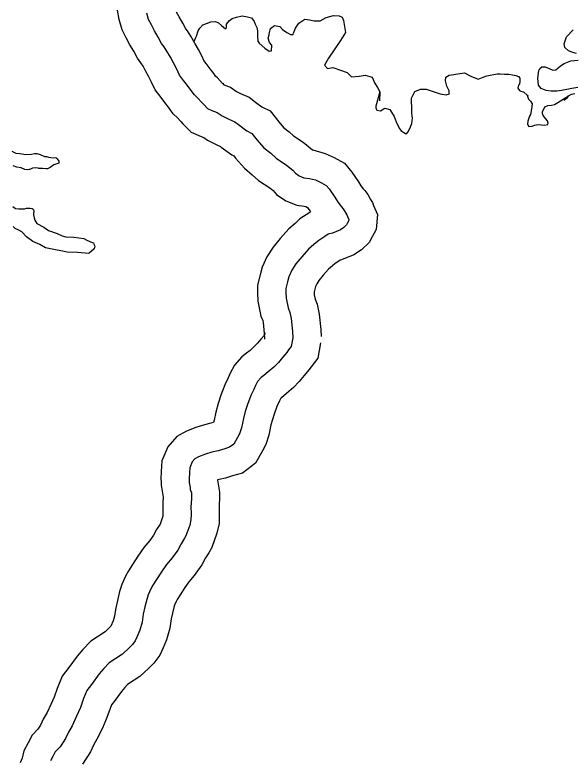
# Model space of a CAD drawing. Extents: x -83719 to 153526, y -11835 to 11446.
# Drawn here: x -3610 to -3511.3, y -2920.9 to -2789.3 of the extents above; entities that cross this region are included whole.
import ezdxf

# ---------------------------------------------------------------- set-up
doc = ezdxf.new("R2010")
doc.units = 0
for name, color, linetype in [('Level 10', 7, 'Continuous'), ('Level 59', 7, 'Continuous'), ('Level 9', 7, 'Continuous')]:
    doc.layers.add(name, color=color, linetype=linetype)

msp = doc.modelspace()

# ---------------------------------------------------------------- linework, layer by layer
at = {"layer": 'Level 10'}
for points in [[(-3580.7, -2808.12), (-3581.29, -2807.47), (-3582.02, -2806.8), (-3582.88, -2805.63), (-3583.52, -2804.78), (-3584.18, -2803.88), (-3585.19, -2802.56), (-3585.84, -2801.17), (-3586.41, -2800.13), (-3586.9, -2799.19), (-3587.37, -2798.38), (-3587.76, -2797.8), (-3588.36, -2796.94), (-3589.01, -2795.69), (-3589.69, -2794.59), (-3590.35, -2793.32), (-3591.03, -2791.96), (-3591.6, -2790.11), (-3591.87, -2788.47)], [(-3573.28, -2801.42), (-3574.19, -2800.41), (-3574.54, -2800.1), (-3574.84, -2799.68), (-3575.49, -2798.81), (-3576.19, -2797.86), (-3576.6, -2797.33), (-3576.92, -2796.65), (-3577.58, -2795.44), (-3578.12, -2794.39), (-3578.88, -2793.08), (-3579.52, -2792.14), (-3579.79, -2791.74), (-3580.31, -2790.74), (-3581, -2789.64), (-3581.43, -2788.79)], [(-3573.32, -2801.37), (-3573.08, -2801.64), (-3571.9, -2802.09), (-3570.81, -2802.86), (-3570.12, -2803.2), (-3568.6, -2803.84), (-3567.47, -2804.71), (-3566.37, -2805.54), (-3564.87, -2806.29), (-3563.35, -2808.21), (-3562.49, -2809.18), (-3561.54, -2809.95), (-3560.75, -2810.66), (-3559.03, -2811.82), (-3557.37, -2813.14), (-3557.34, -2813.18), (-3555.17, -2813.78), (-3553.57, -2814.5), (-3551.7, -2815.52), (-3550.43, -2817.08), (-3549.24, -2818.83), (-3548.83, -2819.52), (-3548.43, -2820.05), (-3548.14, -2820.38), (-3547.58, -2821.08), (-3547.12, -2821.92), (-3546.79, -2822.5), (-3546.6, -2822.99), (-3545.86, -2824.62), (-3546.12, -2827.22), (-3546.82, -2828.57), (-3547.35, -2829.53), (-3548.7, -2830.82), (-3550.1, -2831.72), (-3552.23, -2832.62), (-3552.48, -2832.68), (-3553.46, -2833.32), (-3553.85, -2833.68), (-3554.57, -2834.28), (-3555.48, -2835.32), (-3556.27, -2836.29), (-3556.62, -2836.84), (-3556.84, -2837.32), (-3556.98, -2837.82), (-3557.09, -2838.26), (-3557.09, -2838.34), (-3557.08, -2838.83), (-3556.92, -2839.59), (-3556.57, -2840.44), (-3556.21, -2842.23), (-3555.94, -2844.92), (-3555.88, -2846.2)], [(-3580.67, -2808.16), (-3580.31, -2808.55), (-3578.84, -2810.05), (-3577.09, -2810.81), (-3576.63, -2810.99), (-3575.97, -2811.46), (-3574.3, -2812.29), (-3573.67, -2812.55), (-3573.52, -2812.67), (-3571.66, -2814.07), (-3571.33, -2814.23), (-3571.02, -2814.62), (-3569.44, -2816.43), (-3568.03, -2817.56), (-3566.92, -2818.56), (-3564.94, -2819.89), (-3564.37, -2820.35), (-3563.77, -2821.06), (-3562.08, -2822.2), (-3560.16, -2822.97), (-3558.88, -2823.13), (-3558.58, -2823.21), (-3558.26, -2823.36), (-3557.72, -2824.14), (-3558.03, -2824.37), (-3558.97, -2824.97), (-3559.6, -2825.38), (-3560.46, -2826.17), (-3561.59, -2827.12), (-3563.12, -2828.86), (-3564.36, -2830.39), (-3565.45, -2832.07), (-3566.27, -2833.93), (-3566.64, -2835.25), (-3567.1, -2837.09), (-3567.09, -2838.47), (-3567.07, -2839.93), (-3566.51, -2842.56), (-3566.18, -2843.37), (-3566.11, -2843.72), (-3565.92, -2845.63), (-3565.87, -2846.62)], [(-3565.8, -2845.52), (-3565.87, -2845.89), (-3565.88, -2845.91), (-3566.5, -2846.66), (-3567.12, -2847.38), (-3567.68, -2847.95), (-3568.44, -2848.63), (-3569.04, -2849.12), (-3569.88, -2849.75), (-3571.2, -2851.25), (-3571.97, -2852.64), (-3572.33, -2853.47), (-3572.91, -2854.71), (-3573.58, -2856.53), (-3574.09, -2858), (-3574.48, -2859.56), (-3574.79, -2860.99), (-3574.92, -2861.4), (-3575.35, -2861.53), (-3576.47, -2861.78), (-3578, -2862.25), (-3579.67, -2862.94), (-3581.41, -2863.84), (-3582.95, -2865.67), (-3584.05, -2868.18), (-3584.17, -2870.04), (-3584.19, -2871.34), (-3584.18, -2871.85), (-3584.17, -2872.46), (-3583.81, -2874.61), (-3583.85, -2875.48), (-3583.89, -2876.06), (-3583.87, -2877.6), (-3583.88, -2877.96), (-3583.92, -2878.12), (-3584.35, -2879.34), (-3584.97, -2880.31), (-3585.49, -2881.3), (-3586.18, -2882.26), (-3587.21, -2883.47), (-3588.28, -2885.05), (-3589.22, -2886.49), (-3589.93, -2887.64), (-3590.46, -2888.59), (-3591.09, -2890.04), (-3591.52, -2891.27), (-3591.91, -2892.84), (-3592.25, -2894.43), (-3592.41, -2895.61), (-3592.67, -2896.45), (-3593.05, -2897.41), (-3593.06, -2897.42), (-3593.3, -2897.67), (-3594.09, -2898.4), (-3596.61, -2900.07), (-3597.99, -2901.54), (-3599.01, -2902.72), (-3600.47, -2904.71), (-3601.67, -2906.25), (-3602.56, -2908.45), (-3603.09, -2909.94), (-3603.66, -2911.27), (-3604.33, -2912.67), (-3605.02, -2913.83), (-3605.5, -2914.9), (-3605.96, -2915.62), (-3606.98, -2916.67), (-3607.7, -2918.02), (-3608.43, -2919.47), (-3608.75, -2920.76), (-3609.09, -2921.56)], [(-3555.96, -2847.31), (-3556.45, -2850.02), (-3557.62, -2851.56), (-3558.01, -2852.09), (-3558.85, -2853.1), (-3559.74, -2854.13), (-3560.76, -2855.18), (-3561.98, -2856.27), (-3562.89, -2857.01), (-3563, -2857.08), (-3563.21, -2857.58), (-3563.67, -2858.56), (-3564.16, -2859.89), (-3564.49, -2860.84), (-3564.74, -2861.82), (-3565.12, -2863.61), (-3565.66, -2865.25), (-3566.21, -2866.38), (-3567.45, -2868.56), (-3569.77, -2870.32), (-3571.51, -2870.82), (-3572.8, -2871.21), (-3573.88, -2871.45), (-3574.18, -2871.54), (-3574.18, -2871.57), (-3573.82, -2873.73), (-3573.81, -2874.73), (-3573.87, -2876.03), (-3573.89, -2876.31), (-3573.87, -2877.64), (-3573.9, -2879.23), (-3574.31, -2880.94), (-3575.22, -2883.52), (-3575.73, -2884.42), (-3576.31, -2885.34), (-3576.96, -2886.57), (-3578.31, -2888.45), (-3579.24, -2889.54), (-3579.95, -2890.58), (-3580.78, -2891.85), (-3581.31, -2892.71), (-3581.5, -2893.04), (-3581.77, -2893.67), (-3581.92, -2894.12), (-3582.17, -2895.11), (-3582.39, -2896.13), (-3582.6, -2897.75), (-3583.24, -2899.8), (-3583.82, -2901.26), (-3584.39, -2902.56), (-3585.43, -2903.93), (-3586.33, -2904.85), (-3587.91, -2906.29), (-3590.1, -2907.75), (-3590.57, -2908.25), (-3591.18, -2908.96), (-3592.49, -2910.75), (-3592.93, -2911.3), (-3593.2, -2911.99), (-3593.77, -2913.59), (-3594.56, -2915.42), (-3595.51, -2917.38), (-3596.13, -2918.44), (-3596.68, -2919.66), (-3598.06, -2921.84)]]:
    msp.add_lwpolyline(points, dxfattribs=at)
at = {"layer": 'Level 59'}
for points in [[(-3576.99, -2804.77), (-3577.74, -2803.94), (-3578.28, -2803.45), (-3578.86, -2802.66), (-3579.5, -2801.8), (-3580.18, -2800.87), (-3580.9, -2799.94), (-3581.38, -2798.91), (-3582, -2797.79), (-3582.51, -2796.79), (-3583.13, -2795.73), (-3583.64, -2794.97), (-3584.08, -2794.34), (-3584.66, -2793.21), (-3585.34, -2792.12), (-3585.89, -2791.06), (-3586.37, -2790.1), (-3586.72, -2788.96)], [(-3576.99, -2804.77), (-3576.69, -2805.1), (-3575.94, -2805.86), (-3575.2, -2806.18), (-3574.26, -2806.54), (-3573.39, -2807.16), (-3572.21, -2807.74), (-3571.14, -2808.2), (-3570.5, -2808.69), (-3569.01, -2809.8), (-3568.1, -2810.26), (-3567.19, -2811.42), (-3565.97, -2812.8), (-3564.78, -2813.76), (-3563.84, -2814.61), (-3561.98, -2815.86), (-3560.87, -2816.74), (-3560.39, -2817.31), (-3559.72, -2817.76), (-3558.91, -2818.09), (-3557.91, -2818.21), (-3556.87, -2818.49), (-3555.8, -2818.98), (-3554.96, -2819.44), (-3554.45, -2820.06), (-3553.46, -2821.52), (-3552.98, -2822.32), (-3552.33, -2823.18), (-3551.99, -2823.57), (-3551.76, -2823.87), (-3551.48, -2824.37), (-3551.31, -2824.67), (-3551.21, -2824.93), (-3550.97, -2825.46), (-3551, -2825.76), (-3551.23, -2826.2), (-3551.36, -2826.44), (-3551.82, -2826.88), (-3552.45, -2827.29), (-3553.84, -2827.87), (-3554.64, -2828.08), (-3555.2, -2828.49), (-3556.26, -2829.18), (-3556.53, -2829.35), (-3557.16, -2829.92), (-3558.08, -2830.7), (-3559.3, -2832.09), (-3560.32, -2833.34), (-3561.04, -2834.45), (-3561.56, -2835.63), (-3561.81, -2836.53), (-3562.1, -2837.67), (-3562.09, -2838.41), (-3562.07, -2839.38), (-3561.72, -2841.08), (-3561.37, -2841.91), (-3561.16, -2842.97), (-3560.93, -2845.28), (-3560.88, -2846.41)], [(-3560.88, -2846.41), (-3561.16, -2847.95), (-3561.62, -2848.56), (-3561.95, -2849), (-3562.67, -2849.88), (-3563.43, -2850.75), (-3564.22, -2851.57), (-3565.21, -2852.45), (-3565.97, -2853.06), (-3566.46, -2853.43), (-3567.09, -2854.15), (-3567.48, -2854.85), (-3567.77, -2855.52), (-3568.29, -2856.63), (-3568.87, -2858.21), (-3569.29, -2859.42), (-3569.61, -2860.69), (-3569.95, -2862.3), (-3570.31, -2863.38), (-3570.63, -2864.05), (-3571.29, -2865.19), (-3572.05, -2865.77), (-3572.91, -2866.02), (-3574.08, -2866.37), (-3575.18, -2866.62), (-3576.31, -2866.97), (-3577.57, -2867.48), (-3578.23, -2867.83), (-3578.66, -2868.33), (-3579.11, -2869.38), (-3579.17, -2870.24), (-3579.19, -2871.35), (-3579.18, -2871.78), (-3579.18, -2872.02), (-3579.03, -2872.88), (-3579.03, -2873.25), (-3578.82, -2873.85), (-3578.81, -2874.65), (-3578.86, -2875.75), (-3578.89, -2876.19), (-3578.87, -2877.62), (-3578.89, -2878.59), (-3579.11, -2879.53), (-3579.79, -2881.44), (-3580.02, -2881.85), (-3580.64, -2882.83), (-3581.23, -2883.94), (-3582.24, -2885.35), (-3583.23, -2886.5), (-3584.11, -2887.82), (-3585, -2889.17), (-3585.62, -2890.18), (-3585.98, -2890.82), (-3586.43, -2891.86), (-3586.72, -2892.7), (-3587.04, -2893.97), (-3587.32, -2895.28), (-3587.5, -2896.68), (-3587.95, -2898.13), (-3588.44, -2899.34), (-3588.73, -2900.01), (-3589.22, -2900.65), (-3589.82, -2901.26), (-3591, -2902.34), (-3593.35, -2903.91), (-3594.28, -2904.89), (-3595.1, -2905.84), (-3596.48, -2907.73), (-3597.3, -2908.78), (-3597.88, -2910.22), (-3598.43, -2911.77), (-3599.11, -2913.34), (-3599.92, -2915.03), (-3600.57, -2916.14), (-3601.09, -2917.28), (-3602.01, -2918.73), (-3602.9, -2919.64), (-3603.26, -2920.32), (-3603.71, -2921.22)]]:
    msp.add_lwpolyline(points, dxfattribs=at)
at = {"layer": 'Level 9'}
for points in [[(-3578.3, -2793.97), (-3578.1, -2793.43), (-3577.9, -2793.06), (-3577.63, -2792.1), (-3577.29, -2791.66), (-3576.79, -2791.03), (-3576.16, -2790.8), (-3575.35, -2790.5), (-3574.55, -2790.47), (-3574.02, -2790.71), (-3573.49, -2791.18), (-3572.79, -2791.78), (-3572.59, -2791.58), (-3572.59, -2790.95), (-3572.05, -2790.28), (-3571.59, -2789.95), (-3570.82, -2789.72), (-3569.85, -2789.46), (-3568.88, -2789.63), (-3568.18, -2789.83), (-3567.72, -2790.47), (-3567.52, -2790.91), (-3567.22, -2791.54), (-3567.09, -2792.11), (-3567.09, -2792.44), (-3567.1, -2793.05), (-3567.03, -2793.92), (-3566.8, -2794.32), (-3565.8, -2795.19), (-3565.07, -2795.7), (-3564.64, -2795.63), (-3564.57, -2794.63), (-3565, -2794.19), (-3565.2, -2793.42), (-3565.06, -2792.82), (-3564.99, -2792.39), (-3564.79, -2791.69), (-3564.12, -2791.15), (-3563.19, -2791.36), (-3562.72, -2791.86), (-3561.93, -2792.4), (-3561.26, -2792.77), (-3560.83, -2792.74), (-3560.73, -2792.54), (-3560.42, -2791.61), (-3559.82, -2790.74), (-3558.72, -2790.04), (-3557.92, -2790.18), (-3557.08, -2790.32), (-3556.02, -2790.32), (-3554.98, -2789.73), (-3553.68, -2789.4), (-3552.65, -2789.44), (-3552.15, -2789.7), (-3551.88, -2790.27), (-3551.52, -2792.41), (-3552.43, -2793.85), (-3553.57, -2795.48), (-3554.54, -2796.95), (-3555.28, -2798.18), (-3554.75, -2798.75), (-3553.78, -2798.59), (-3552.45, -2799.09), (-3551.25, -2799.47), (-3550.48, -2800.24), (-3549.12, -2800.15), (-3548.05, -2799.95), (-3546.82, -2800.29), (-3546.65, -2800.69), (-3546.42, -2801.29), (-3545.89, -2802.16), (-3545.49, -2802.9), (-3545.53, -2804.47)], [(-3510.69, -2796.11), (-3511.36, -2795.94), (-3512.09, -2795.63), (-3512.72, -2795.06), (-3512.89, -2794.39), (-3512.45, -2793.19), (-3511.25, -2791.96)], [(-3510.42, -2802.16), (-3511.52, -2802.32), (-3512.38, -2802.48), (-3513.32, -2802.68), (-3514.15, -2802.78), (-3515.15, -2802.77), (-3516.05, -2802.67), (-3516.92, -2802.3), (-3517.42, -2801.73), (-3517.51, -2800.49), (-3517.37, -2799.15), (-3517.14, -2798.79), (-3516.8, -2798.49), (-3516.2, -2798.46), (-3515.54, -2798.79), (-3514.87, -2799.06), (-3514.31, -2799.03), (-3513.54, -2798.33), (-3512.87, -2797.87), (-3511.67, -2797.44), (-3510.36, -2797.31)], [(-3539.9, -2804.03), (-3539.29, -2802.83), (-3538.29, -2802.4), (-3537.26, -2802.44), (-3536.19, -2802.78), (-3534.79, -2803.28), (-3533.73, -2803.42), (-3533.16, -2803.26), (-3533.19, -2803.16), (-3533.22, -2802.72), (-3533.62, -2801.92), (-3533.88, -2800.98), (-3533.78, -2800.28), (-3533.21, -2799.98), (-3532.41, -2799.85), (-3531.68, -2799.69), (-3530.48, -2799.53), (-3529.38, -2800.13), (-3528.08, -2800.64), (-3527.18, -2800.31), (-3526.55, -2800.05), (-3524.74, -2799.69), (-3524.18, -2799.72), (-3523.41, -2799.76), (-3522.68, -2799.8), (-3522.01, -2799.9), (-3521.41, -2800), (-3520.94, -2800.17), (-3520.71, -2800.47), (-3520.71, -2801.01), (-3520.75, -2801.54), (-3520.92, -2801.74), (-3521.05, -2802.24), (-3520.79, -2802.68), (-3520.55, -2802.78), (-3520.05, -2802.92), (-3519.42, -2803.49), (-3519.29, -2803.69)], [(-3545.49, -2802.9), (-3546.16, -2805.42), (-3546.18, -2805.75), (-3546.15, -2805.89), (-3545.98, -2806.15), (-3545.38, -2806.28), (-3544.61, -2805.8), (-3543.68, -2806.05), (-3542.96, -2807.28), (-3542.58, -2808.21), (-3542.03, -2809.34), (-3541.69, -2809.8), (-3540.91, -2810.26), (-3540.71, -2810.26), (-3540.52, -2810.02), (-3540.16, -2809.41), (-3539.8, -2808.51), (-3539.71, -2807.54), (-3539.75, -2807.14), (-3539.79, -2806.7), (-3539.8, -2806.23), (-3539.9, -2804.03)], [(-3519.42, -2803.49), (-3519.15, -2804.22), (-3518.81, -2804.58), (-3518.5, -2805.01), (-3518.63, -2805.91), (-3518.81, -2806.89), (-3518.98, -2807.22), (-3519.3, -2808.06), (-3519.36, -2808.63), (-3519.09, -2809.06), (-3518.55, -2808.95), (-3518.09, -2808.78), (-3517.39, -2808.67), (-3516.89, -2808.73), (-3516.38, -2808.82), (-3515.78, -2808.65), (-3515.72, -2808.45), (-3515.83, -2808.05), (-3516.17, -2807.62), (-3516.37, -2807.39), (-3516.57, -2807.06), (-3516.71, -2806.72), (-3516.72, -2806.46), (-3516.26, -2805.55), (-3515.73, -2805.34), (-3515.13, -2805.27), (-3514.59, -2805.16), (-3513.96, -2804.78), (-3513.53, -2804.51), (-3512.09, -2803.59)], [(-3512.92, -2804.39), (-3512.29, -2803.89), (-3512.09, -2803.59), (-3511.55, -2803.32), (-3510.95, -2803.19)], [(-3610.55, -2813.37), (-3609.88, -2813.73), (-3609.14, -2813.82), (-3608.1, -2813.98), (-3607.1, -2813.93), (-3606.57, -2813.82), (-3606.17, -2813.78), (-3605.56, -2813.98), (-3604.79, -2814.33), (-3604.42, -2814.36), (-3604.09, -2814.46), (-3603.25, -2814.55), (-3602.78, -2814.54), (-3602.55, -2814.74), (-3602.24, -2815.17), (-3602.27, -2815.5), (-3603.13, -2815.81), (-3603.8, -2816.26), (-3604.29, -2816.53), (-3604.53, -2816.53), (-3605.13, -2816.47), (-3605.8, -2816.45), (-3605.9, -2816.42), (-3606.37, -2816.36), (-3606.93, -2816.43), (-3607.3, -2816.57), (-3607.43, -2816.61), (-3607.5, -2816.64), (-3607.8, -2816.68), (-3608.3, -2816.62), (-3608.94, -2816.36), (-3609.71, -2816.24), (-3610.35, -2815.98)], [(-3610.39, -2823.16), (-3609.91, -2823.52), (-3609.34, -2823.61), (-3608.51, -2823.6), (-3608.34, -2823.6), (-3608.01, -2823.5), (-3607.34, -2823.45), (-3606.97, -2823.52), (-3606.81, -2823.68), (-3606.7, -2823.91), (-3606.73, -2824.65), (-3606.62, -2825.21), (-3606.51, -2825.58), (-3606.14, -2826.18), (-3604.93, -2826.86), (-3604.08, -2827.42), (-3602.54, -2827.93), (-3601.67, -2828.35), (-3601.03, -2828.55), (-3599.59, -2828.59), (-3597.85, -2828.84), (-3597.31, -2829.13), (-3596.34, -2829.52), (-3596.14, -2829.62), (-3596.04, -2829.85), (-3595.9, -2830.18), (-3595.99, -2830.65), (-3596.98, -2831.47), (-3598.96, -2831.32), (-3600.76, -2831.25), (-3601.63, -2831.09), (-3603.17, -2830.78), (-3604.61, -2830.5), (-3605.62, -2829.88), (-3606.86, -2829.39), (-3607.98, -2828.54), (-3608.82, -2827.68), (-3609.36, -2827.39), (-3609.97, -2827.06), (-3610.34, -2826.7)]]:
    msp.add_lwpolyline(points, dxfattribs=at)

doc.saveas('drawing.dxf')
